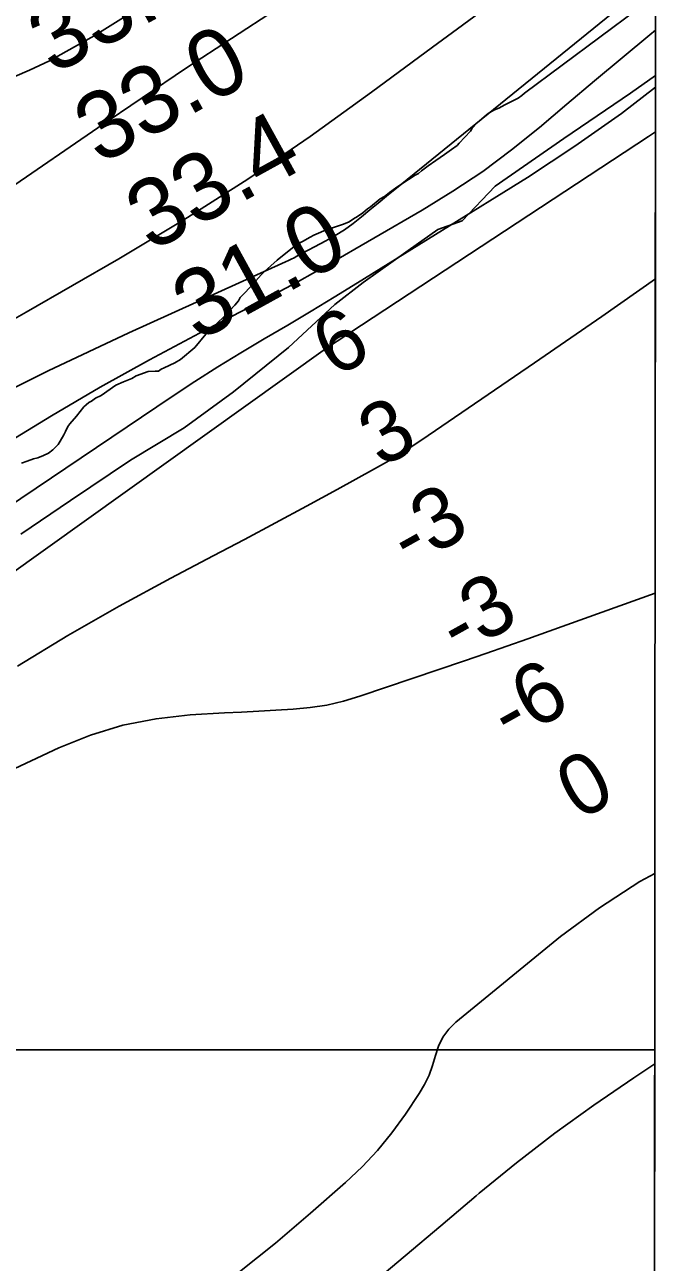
# Model space of a CAD drawing. Extents: x 3219052 to 3256913, y 800770 to 826146.
# Drawn here: x 3254031 to 3254658, y 818061 to 819285 of the extents above; entities that cross this region are included whole.
import ezdxf

# ---------------------------------------------------------------- set-up
doc = ezdxf.new("R2010")
doc.units = 0
for name, color, linetype in [('V-GRID-FRAM', 7, 'Continuous'), ('V-GRID-MAJR', 7, 'Continuous'), ('V-RIVR-EDGE', 7, 'Continuous'), ('V-RIVR-RANG', 7, 'Continuous'), ('V-SITE-VEGE', 7, 'Continuous'), ('V-TOPO-DPTH', 7, 'Continuous'), ('V-TOPO-MAJR', 7, 'Continuous'), ('V-TOPO-MINR', 7, 'Continuous'), ('V-TOPO-WATR', 7, 'Continuous')]:
    doc.layers.add(name, color=color, linetype=linetype)

msp = doc.modelspace()

# ---------------------------------------------------------------- linework, layer by layer
at = {"layer": 'V-GRID-FRAM'}
for points in [[(3223248.62, 824370.115), (3254658.455, 824333.567), (3254645.2290000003, 806146.92), (3223219.523, 806183.487), (3223248.62, 824370.115)], [(3254658.455, 824333.5669999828), (3254645.2290000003, 806146.92)]]:
    msp.add_lwpolyline(points, dxfattribs=at)
at = {"layer": 'V-GRID-MAJR'}
msp.add_spline([(3223238.921, 818307.868), (3228474.772, 818299.872), (3233710.625, 818292.637), (3238946.4790000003, 818286.164), (3244182.3340000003, 818280.452), (3249418.1890000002, 818275.502), (3254654.045, 818271.314), (3254654.046, 818271.314)], degree=3, dxfattribs=at)
at = {"layer": 'V-RIVR-EDGE'}
for points in [[(3254654.746728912, 819234.4427553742), (3254629.95580029, 819216.941206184), (3254564.208937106, 819172.3318231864), (3254496.2822423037, 819125.1197551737), (3254463.596591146, 819090.8609217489)], [(3254463.596591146, 819090.8609217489), (3254439.6678855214, 819082.2265068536), (3254410.058289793, 819061.4351219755), (3254365.642821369, 819029.8133681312), (3254337.769782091, 819008.1483308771), (3254292.0234133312, 818965.662888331), (3254237.580289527, 818921.8949128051), (3254188.808382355, 818886.3718185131), (3254135.6983085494, 818854.3368847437), (3254076.4834164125, 818814.4928210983), (3254027.282206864, 818781.1441842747)]]:
    msp.add_lwpolyline(points, dxfattribs=at)
at = {"layer": 'V-SITE-VEGE'}
for p, q in [((3254099.813, 819273.61), (3254131.234, 819293.388)), ((3254637.098, 819300.2430000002), (3254525.298, 819217.0160000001)), ((3254055.593, 819249.18), (3254099.813, 819273.6100000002)), ((3254035.807, 819239.876), (3254055.593, 819249.18)), ((3254009.044, 819228.241), (3254035.807, 819239.876)), ((3254519.072, 819212.273), (3254505.68, 819205.6540000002)), ((3254522.424, 819214.644), (3254519.072, 819212.2729999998)), ((3254525.298, 819217.0160000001), (3254522.424, 819214.644)), ((3254487.5, 819195.7170000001), (3254478.394, 819187.6460000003)), ((3254490.3710000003, 819197.611), (3254487.5, 819195.7170000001)), ((3254495.634, 819200.4500000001), (3254490.3710000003, 819197.6109999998)), ((3254499.937, 819202.34), (3254495.634, 819200.4500000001)), ((3254502.807, 819203.757), (3254499.937, 819202.34)), ((3254505.68, 819205.654), (3254502.807, 819203.757)), ((3254473.6, 819182.417), (3254471.677, 819179.562)), ((3254478.394, 819187.6460000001), (3254473.6, 819182.417)), ((3254471.677, 819179.562), (3254460.646, 819167.684)), ((3254452.983, 819161.515), (3254446.278, 819156.297)), ((3254458.725, 819165.306), (3254452.983, 819161.515)), ((3254460.646, 819167.684), (3254458.725, 819165.306)), ((3254437.662, 819150.61), (3254430, 819145.395)), ((3254446.278, 819156.297), (3254437.662, 819150.61)), ((3254417.071, 819135.909), (3254410.372, 819131.645)), ((3254420.4220000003, 819137.804), (3254417.071, 819135.909)), ((3254423.295, 819140.175), (3254420.4220000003, 819137.804)), ((3254430, 819145.395), (3254423.295, 819140.175)), ((3254398.883, 819124.063), (3254391.7, 819118.8449999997)), ((3254410.372, 819131.645), (3254398.883, 819124.0630000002)), ((3254382.605, 819112.685), (3254373.025, 819104.616)), ((3254386.91, 819115.05), (3254382.605, 819112.685)), ((3254391.7, 819118.8450000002), (3254386.91, 819115.05)), ((3254365.361, 819098.924), (3254360.096, 819095.131)), ((3254370.151, 819102.719), (3254365.361, 819098.924)), ((3254373.025, 819104.616), (3254370.151, 819102.719)), ((3254342.397, 819086.145), (3254335.227, 819083.792)), ((3254346.221, 819087.56), (3254342.397, 819086.145)), ((3254351.957, 819089.919), (3254346.221, 819087.56)), ((3254356.2660000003, 819092.762), (3254351.957, 819089.919)), ((3254360.096, 819095.131), (3254356.2660000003, 819092.762)), ((3254313.233, 819074.8250000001), (3254305.578, 819070.5660000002)), ((3254317.059, 819076.718), (3254313.233, 819074.8249999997)), ((3254331.407, 819082.856), (3254317.059, 819076.718)), ((3254335.227, 819083.792), (3254331.407, 819082.856)), ((3254300.796, 819068.202), (3254280.678, 819052.068)), ((3254305.578, 819070.566), (3254300.796, 819068.202)), ((3254280.678, 819052.068), (3254268.218, 819040.671)), ((3254264.862, 819037.3470000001), (3254254.308, 819025.4670000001)), ((3254268.218, 819040.671), (3254264.862, 819037.3470000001)), ((3254254.308, 819025.4670000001), (3254247.595, 819018.817)), ((3254242.313, 819011.682), (3254238.955, 819007.4010000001)), ((3254244.238, 819015.0139999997), (3254242.313, 819011.682)), ((3254247.595, 819018.817), (3254244.238, 819015.0139999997)), ((3254238.955, 819007.4010000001), (3254227.924, 818996)), ((3254221.217, 818989.8250000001), (3254216.416, 818984.599)), ((3254227.924, 818996), (3254221.217, 818989.8250000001)), ((3254210.188, 818978.9010000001), (3254199.154, 818965.589)), ((3254214.024, 818982.7000000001), (3254210.188, 818978.9010000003)), ((3254216.416, 818984.599), (3254214.024, 818982.6999999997)), ((3254199.154, 818965.589), (3254185.258, 818953.723)), ((3254179.515, 818950.409), (3254168.995, 818945.685)), ((3254185.258, 818953.723), (3254179.515, 818950.409)), ((3254141.279, 818937.7000000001), (3254136.97, 818934.857)), ((3254153.2290000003, 818941.941), (3254141.279, 818937.7000000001)), ((3254159.914, 818942.385), (3254153.2290000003, 818941.941)), ((3254163.252, 818942.371), (3254159.914, 818942.385)), ((3254166.126, 818944.268), (3254163.252, 818942.371)), ((3254168.995, 818945.685), (3254166.126, 818944.268)), ((3254121.1920000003, 818928.248), (3254106.83, 818918.2930000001)), ((3254128.844, 818931.554), (3254121.1920000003, 818928.248)), ((3254136.97, 818934.857), (3254128.844, 818931.554)), ((3254101.089, 818915.454), (3254097.2600000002, 818912.61)), ((3254106.83, 818918.2930000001), (3254101.089, 818915.454)), ((3254089.598, 818906.9180000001), (3254082.397, 818897.884)), ((3254091.992, 818908.817), (3254089.598, 818906.9180000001)), ((3254094.39, 818911.1900000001), (3254091.992, 818908.817)), ((3254097.2600000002, 818912.61), (3254094.39, 818911.1900000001)), ((3254075.682, 818890.278), (3254073.761, 818887.4230000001)), ((3254082.397, 818897.884), (3254075.682, 818890.278)), ((3254069.904, 818879.3300000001), (3254066.058, 818873.145)), ((3254071.352, 818882.664), (3254069.904, 818879.3300000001)), ((3254073.761, 818887.4230000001), (3254071.352, 818882.664)), ((3254058.862, 818864.588), (3254054.551, 818861.2659999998)), ((3254064.133, 818869.812), (3254058.862, 818864.588)), ((3254066.058, 818873.145), (3254064.133, 818869.812)), ((3254033.5160000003, 818853.252), (3254027.779, 818851.368)), ((3254039.7290000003, 818855.608), (3254033.5160000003, 818853.252)), ((3254044.0300000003, 818856.541), (3254039.7290000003, 818855.608)), ((3254049.7660000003, 818858.903), (3254044.0300000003, 818856.541)), ((3254054.551, 818861.2660000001), (3254049.7660000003, 818858.903))]:
    msp.add_line(p, q, dxfattribs=at)
at = {"layer": 'V-TOPO-DPTH'}
for points in [[(3254009.9752730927, 818868.9568894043), (3254057.613299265, 818898.0942645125), (3254105.7130364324, 818926.4248720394), (3254154.505340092, 818953.5453281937), (3254203.759354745, 818979.8590167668), (3254276.86407534, 819017.7486699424), (3254289.8629010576, 819024.6020581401), (3254302.7956072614, 819031.5760262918), (3254315.6291341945, 819038.7308643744), (3254328.3965416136, 819046.0062824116), (3254424.1492165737, 819101.4643292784), (3254454.4036827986, 819120.0898338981), (3254483.926680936, 819139.7522173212), (3254512.352476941, 819160.969918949), (3254540.0468048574, 819183.2244993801), (3254567.233205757, 819206.2090056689), (3254594.4787253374, 819229.1229402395), (3254621.812922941, 819251.9310172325), (3254649.2062392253, 819274.6685225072), (3254654.7793334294, 819279.2761780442), (3254654.706416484, 819179.0104332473)], [(3253112.8111171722, 818078.831931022), (3253396.33147888, 818293.4140090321), (3253453.041817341, 818335.9636388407), (3253509.9861060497, 818378.1950426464), (3253567.2813201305, 818419.9491074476), (3253624.810484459, 818461.3849462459), (3253682.510630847, 818502.5883878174), (3253740.2047652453, 818543.8002438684), (3253797.8898816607, 818585.0247216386), (3253855.5689860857, 818626.2576138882), (3254328.46, 818964.39), (3254647.894325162, 819174.2749427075), (3254654.706416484, 819179.0104332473)], [(3254654.706416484, 819179.0104332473), (3254647.894325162, 819174.2749427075), (3254328.46, 818964.39), (3253855.5689860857, 818626.2576138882), (3253797.8898816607, 818585.0247216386), (3253740.2047652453, 818543.8002438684), (3253682.510630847, 818502.5883878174), (3253624.810484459, 818461.3849462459), (3253567.2813201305, 818419.9491074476), (3253509.9861060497, 818378.1950426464), (3253453.041817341, 818335.9636388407), (3253396.33147888, 818293.4140090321), (3253112.8111171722, 818078.831931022)], [(3254654.706416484, 819179.0104332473), (3254654.3746265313, 818722.7767455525), (3254549.4558255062, 818685.1479036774), (3254528.6331105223, 818677.7380748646), (3254507.7863134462, 818670.3971795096), (3254486.9033932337, 818663.1596843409), (3254465.9963909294, 818655.9911226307), (3254362.5538122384, 818620.8090948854), (3254346.3305573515, 818616.0262884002), (3254329.9321387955, 818612.1486508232), (3254313.270974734, 818609.6287666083), (3254296.434647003, 818608.0140513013), (3254279.46497992, 818607.0871366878), (3254262.4954392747, 818606.157917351), (3254245.5260882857, 818605.2252409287), (3254228.5568637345, 818604.290259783), (3254194.518840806, 818602.4113333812), (3254161.011599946, 818598.6181806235), (3254128.1264284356, 818592.3453156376), (3254096.1743609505, 818582.3528823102), (3254064.844362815, 818569.8807367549), (3253988.040539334, 818534.0566794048)], [(3254654.3746265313, 818722.7767455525), (3254549.4558255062, 818685.1479036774), (3254528.6331105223, 818677.7380748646), (3254507.7863134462, 818670.3971795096), (3254486.9033932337, 818663.1596843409), (3254465.9963909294, 818655.9911226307), (3254362.5538122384, 818620.8090948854), (3254346.3305573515, 818616.0262884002), (3254329.9321387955, 818612.1486508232), (3254313.270974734, 818609.6287666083), (3254296.434647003, 818608.0140513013), (3254279.46497992, 818607.0871366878), (3254262.4954392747, 818606.157917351), (3254245.5260882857, 818605.2252409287), (3254228.5568637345, 818604.290259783), (3254194.518840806, 818602.4113333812), (3254161.011599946, 818598.6181806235), (3254128.1264284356, 818592.3453156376), (3254096.1743609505, 818582.3528823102), (3254064.844362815, 818569.8807367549), (3253988.040539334, 818534.0566794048)], [(3254654.036189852, 818257.4033580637), (3254653.880804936, 818043.7385606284), (3254596.566943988, 818005.6533168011), (3254527.923532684, 817960.2447610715), (3254459.139006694, 817915.050249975), (3254390.260404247, 817869.9984353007), (3254218.8859158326, 817758.2872812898), (3254192.4971096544, 817741.349827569), (3254165.953043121, 817724.6632662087), (3254139.1760860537, 817708.3530433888), (3254112.243868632, 817692.2937129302), (3254054.865360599, 817658.626364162), (3253999.343022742, 817625.5713561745), (3253944.1080871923, 817592.0495109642), (3253889.304255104, 817557.8274099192), (3253834.7878253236, 817523.1384716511), (3253676.7105967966, 817421.1344585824), (3253656.3153950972, 817407.3805413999), (3253636.3168431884, 817393.0944931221), (3253616.9132659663, 817378.0102482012)], [(3254372.132412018, 818038.1132221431), (3254407.251560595, 818067.7335190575), (3254442.3608760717, 818097.3654706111), (3254477.463636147, 818127.0051919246), (3254480.3238513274, 818129.4210853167), (3254517.363954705, 818159.5893293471), (3254555.0849126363, 818188.8466011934), (3254593.8271523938, 818216.7374147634), (3254633.250246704, 818243.7172561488), (3254654.036189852, 818257.4033580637)], [(3254372.132412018, 818038.1132221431), (3254407.251560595, 818067.7335190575), (3254442.3608760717, 818097.3654706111), (3254477.463636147, 818127.0051919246), (3254480.3238513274, 818129.4210853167), (3254517.363954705, 818159.5893293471), (3254555.0849126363, 818188.8466011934), (3254593.8271523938, 818216.7374147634), (3254633.250246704, 818243.7172561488), (3254654.036189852, 818257.4033580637)]]:
    msp.add_lwpolyline(points, dxfattribs=at)
at = {"layer": 'V-TOPO-MAJR'}
msp.add_lwpolyline([(3254654.966919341, 819537.2195294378), (3254643.251252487, 819529.9574787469), (3254369.074262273, 819357.1168218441), (3254279.857864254, 819299.9898763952), (3254191.1934900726, 819242.0313425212), (3254103.3571516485, 819182.8254260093), (3254016.0728370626, 819122.7879210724), (3253653.609714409, 818869.6795458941), (3253648.533500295, 818866.2605519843), (3253643.385113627, 818862.9583628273), (3253638.1284681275, 818859.8313807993), (3253632.799650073, 818856.8212035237), (3253627.421839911, 818853.8892715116), (3253622.051068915, 818850.9445552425), (3253616.690856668, 818847.9806625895), (3253611.3376835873, 818845.0039856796), (3253606.6384437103, 818842.3799287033), (3253598.9995452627, 818837.9863591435), (3253591.4386839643, 818833.4659442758), (3253583.99487839, 818828.755261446), (3253576.629109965, 818823.9177333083), (3252848.91, 818332.66)], dxfattribs=at)
at = {"layer": 'V-TOPO-MINR'}
for points in [[(3254654.816971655, 819331.0312904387), (3254397.1594728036, 819121.9735007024), (3254388.873116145, 819115.2235063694), (3254380.6042638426, 819108.4522204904), (3254372.361668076, 819101.648997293), (3254364.1365766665, 819094.8244825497), (3254355.7399390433, 819088.2587857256), (3254347.0992273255, 819082.0562590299), (3254338.0924044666, 819076.398487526), (3254328.8415075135, 819071.1038861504), (3254300.1801392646, 819055.8557648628), (3254297.427411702, 819054.4249204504), (3254294.6572196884, 819053.0295906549), (3254291.860830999, 819051.687532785), (3254289.046977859, 819050.380989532), (3254133.9006006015, 818980.1397083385), (3254054.1190881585, 818942.539374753), (3253975.1606464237, 818903.3427508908)], [(3254494.864226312, 819306.8829757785), (3254434.364103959, 819262.6126294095), (3254374.113466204, 819217.9982765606), (3254313.315162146, 819174.2417920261), (3254251.539978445, 819131.9688398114), (3254188.2994752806, 819091.9211860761), (3254124.0820924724, 819053.357064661), (3254032.5946069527, 819000.6099299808), (3253995.257042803, 818979.4928989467), (3253957.694423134, 818958.7923676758), (3253919.794220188, 818938.7165860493), (3253881.6689617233, 818919.0573041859), (3253843.505781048, 818899.4647138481), (3253805.517167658, 818879.5444093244), (3253767.7904051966, 818859.1325335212), (3253730.238210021, 818838.3929435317), (3253712.7860128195, 818828.6059135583), (3253667.007752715, 818802.1319017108), (3253621.7207727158, 818774.865806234), (3253577.1707128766, 818746.4115853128), (3253533.111933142, 818717.1652807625), (3253036.6685981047, 818378.0802873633)], [(3254654.7793334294, 819279.2761780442), (3254649.2062392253, 819274.6685225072), (3254621.812922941, 819251.9310172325), (3254594.4787253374, 819229.1229402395), (3254567.233205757, 819206.2090056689), (3254540.0468048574, 819183.2244993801), (3254512.352476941, 819160.969918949), (3254483.926680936, 819139.7522173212), (3254454.4036827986, 819120.0898338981), (3254424.1492165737, 819101.4643292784), (3254328.3965416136, 819046.0062824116), (3254315.6291341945, 819038.7308643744), (3254302.7956072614, 819031.5760262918), (3254289.8629010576, 819024.6020581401), (3254276.86407534, 819017.7486699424), (3254203.759354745, 818979.8590167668), (3254154.505340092, 818953.5453281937), (3254105.7130364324, 818926.4248720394), (3254057.613299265, 818898.0942645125), (3254009.9752730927, 818868.9568894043)], [(3254654.7385132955, 819223.1457256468), (3254621.0613147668, 819196.8823859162), (3254575.15117284, 819164.5922725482), (3254528.1412340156, 819133.7865777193), (3254360.0843012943, 819029.5012620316), (3254337.1994299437, 819015.4393182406), (3254314.2335388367, 819001.5123115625), (3254291.146118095, 818987.7877105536), (3254267.9776775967, 818974.1980466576), (3254244.8905915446, 818960.482553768), (3254221.9928380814, 818946.4646060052), (3254199.3790835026, 818931.9929759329), (3254176.9546615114, 818917.2188909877), (3253877.3121375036, 818715.4901843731), (3253793.8022522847, 818658.859464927), (3253710.549342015, 818601.8561312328), (3253627.6818941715, 818544.2938761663), (3253545.071421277, 818486.3590068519), (3253462.997064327, 818427.6777536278), (3253381.3803869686, 818368.3741652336), (3253300.450228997, 818308.1370740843), (3253219.977750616, 818247.2776477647), (3253127.266020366, 818176.3213001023)], [(3254654.600642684, 819033.5642837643), (3254601.683443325, 818996.431354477), (3254534.9479380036, 818950.3310845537), (3254423.6431325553, 818874.3469312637), (3254412.1966490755, 818866.7734432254), (3254400.6115888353, 818859.4256009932), (3254388.8186634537, 818852.4162274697), (3254376.887161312, 818845.6324997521), (3254340.032898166, 818825.3792987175), (3254309.521146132, 818808.7298046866), (3254278.9440875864, 818792.2019955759), (3254248.2690692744, 818775.8567138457), (3254217.5287444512, 818759.6331170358), (3254175.6526119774, 818737.6917538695), (3254124.3811358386, 818709.8172560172), (3254073.7162037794, 818680.9163394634), (3254023.961087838, 818650.4757948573)], [(3254654.3746265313, 818722.7767455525), (3254549.4558255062, 818685.1479036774), (3254528.6331105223, 818677.7380748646), (3254507.7863134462, 818670.3971795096), (3254486.9033932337, 818663.1596843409), (3254465.9963909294, 818655.9911226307), (3254362.5538122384, 818620.8090948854), (3254346.3305573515, 818616.0262884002), (3254329.9321387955, 818612.1486508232), (3254313.270974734, 818609.6287666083), (3254296.434647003, 818608.0140513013), (3254279.46497992, 818607.0871366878), (3254262.4954392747, 818606.157917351), (3254245.5260882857, 818605.2252409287), (3254228.5568637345, 818604.290259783), (3254194.518840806, 818602.4113333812), (3254161.011599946, 818598.6181806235), (3254128.1264284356, 818592.3453156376), (3254096.1743609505, 818582.3528823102), (3254064.844362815, 818569.8807367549), (3253988.040539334, 818534.0566794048)], [(3254654.173057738, 818445.605984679), (3254639.1415170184, 818437.6868459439), (3254599.2799119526, 818411.7323725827), (3254560.899605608, 818383.2556371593), (3254457.4123097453, 818298.7760620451), (3254450.346745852, 818291.6754098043), (3254444.4130524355, 818283.8823731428), (3254440.1771647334, 818275.0507598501), (3254437.0731475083, 818265.5267621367), (3254434.3548009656, 818255.6640279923), (3254430.927707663, 818246.1017889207), (3254426.437494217, 818236.9902924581), (3254421.2385340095, 818228.1792910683), (3254407.488520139, 818207.65266257), (3254394.2005811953, 818189.3943825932), (3254380.0365170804, 818171.9037829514), (3254364.5582652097, 818155.5647038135), (3254348.203888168, 818139.9933050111), (3254313.800930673, 818109.6998014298), (3254279.031539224, 818080.2756307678), (3254243.535116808, 818051.7949432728)], [(3254654.036189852, 818257.4033580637), (3254633.250246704, 818243.7172561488), (3254593.8271523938, 818216.7374147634), (3254555.0849126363, 818188.8466011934), (3254517.363954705, 818159.5893293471), (3254480.3238513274, 818129.4210853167), (3254477.463636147, 818127.0051919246), (3254442.3608760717, 818097.3654706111), (3254407.251560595, 818067.7335190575), (3254372.132412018, 818038.1132221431)]]:
    msp.add_lwpolyline(points, dxfattribs=at)
at = {"layer": 'V-TOPO-WATR'}
msp.add_lwpolyline([(3254654.706416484, 819179.0104332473), (3254647.894325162, 819174.2749427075), (3254328.46, 818964.39), (3253855.5689860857, 818626.2576138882), (3253797.8898816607, 818585.0247216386), (3253740.2047652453, 818543.8002438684), (3253682.510630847, 818502.5883878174), (3253624.810484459, 818461.3849462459), (3253567.2813201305, 818419.9491074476), (3253509.9861060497, 818378.1950426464), (3253453.041817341, 818335.9636388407), (3253396.33147888, 818293.4140090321), (3253112.8111171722, 818078.831931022)], dxfattribs=at)

# ---------------------------------------------------------------- texts
at = {"layer": 'V-RIVR-RANG'}
for s, height, rotation, p in [('33.3', 66.99999999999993, 28.838325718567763, (3254059.3113628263, 819234.5744216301)), ('33.0', 66.99999999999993, 28.838325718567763, (3254105.2216290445, 819145.6968768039)), ('33.4', 66.99999999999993, 28.838325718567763, (3254156.2153628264, 819059.6174216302)), ('31.0', 66.99999999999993, 28.838325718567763, (3254202.1256290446, 818970.739876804)), ('6', 59.99999999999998, 29.1256388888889, (3254337.5892129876, 818935.0515637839)), ('3', 59.99999999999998, 29.1256388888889, (3254383.564995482, 818846.1938671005)), ('-3', 59.99999999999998, 29.1256388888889, (3254411.3818496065, 818747.2183947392)), ('-3', 59.99999999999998, 29.1256388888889, (3254459.8338496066, 818659.7403947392)), ('-6', 59.99999999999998, 29.1256388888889, (3254510.7610671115, 818573.6410914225)), ('0', 59.99999999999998, 29.1256388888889, (3254579.229158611, 818497.315639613))]:
    msp.add_text(s, height=height, rotation=rotation, dxfattribs=at).set_placement(p)

doc.saveas('drawing.dxf')
